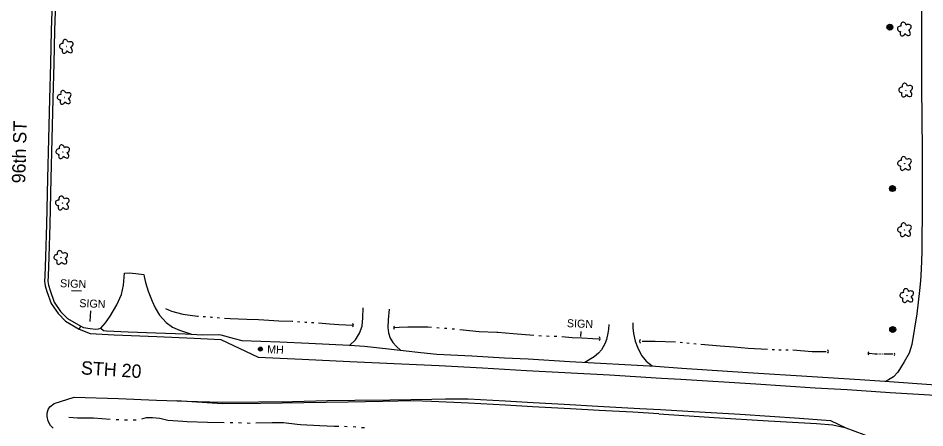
# Model space of a CAD drawing. Extents: x 588843 to 2552415, y 180129 to 269402.
# Drawn here: x 607890 to 608570, y 183341 to 183648 of the extents above; entities that cross this region are included whole.
import ezdxf

# ---------------------------------------------------------------- set-up
doc = ezdxf.new("R2010")
doc.units = 0
for name, color, linetype in [('E_DRN', 7, 'Continuous'), ('E_DWY', 7, 'Continuous'), ('E_LAND_Vegetation', 7, 'Continuous'), ('E_MISCPROP', 7, 'Continuous'), ('E_RDWY', 7, 'Continuous'), ('E_RDWY_C_and_G', 7, 'Continuous'), ('E_RDWY_Gravel', 7, 'Continuous'), ('E_RDWY_Text', 7, 'Continuous'), ('E_SGN', 7, 'Continuous'), ('E_SGN_Text', 7, 'Continuous'), ('E_UTL_MH', 7, 'Continuous'), ('E_UTL_MH_Text', 7, 'Continuous'), ('E_WTR_P', 7, 'Continuous')]:
    doc.layers.add(name, color=color, linetype=linetype)

# ---------------------------------------------------------------- blocks, each defined once
blk = doc.blocks.new('DTRE_4')
at = {"layer": 'E_LAND_Vegetation'}
blk.add_circle((-0.6, 0), 0.601, dxfattribs=at)
for centre, major_axis, ratio in [((-19.3, 0.5), (16.2, -0.4), 0.832022), ((-6.1, 17.5), (4.5, -16.3), 0.782863), ((13.3, 9), (-17.3, -9.6), 0.691916), ((-8.2, -17.2), (5.9, 15.9), 0.716896), ((11.6, -12.2), (-16.4, 15), 0.560249)]:
    blk.add_ellipse(centre, major_axis=major_axis, ratio=ratio, start_param=1.570796, end_param=4.712389, dxfattribs=at)
blk = doc.blocks.new('SIGN_3')
at = {"layer": 'E_SGN'}
blk.add_text('SIGN', height=39.37, dxfattribs=at).set_placement((-56.1, -19.7))
blk = doc.blocks.new('MHO_3')
at = {"layer": 'E_UTL_MH'}
for centre, radius in [((0.3, -0.4), 9.84), ((0.3, -0.4), 7.98), ((0.2, -0.5), 6.35), ((0.1, -0.5), 3.97)]:
    blk.add_circle(centre, radius, dxfattribs=at)
blk = doc.blocks.new('MHT_3')
at = {"layer": 'E_UTL_MH_Text'}
blk.add_text('MH', height=39.37, dxfattribs=at).set_placement((-32.2, -19.7))
blk = doc.blocks.new('CULV2_4')
at = {"layer": 'E_DRN'}
blk.add_arc((65, 48), 80.7, 216.8699, 323.1301, dxfattribs=at)
blk = doc.blocks.new('POLE_3')
at = {"layer": 'E_MISCPROP'}
for radius in [14.6, 11, 7.32, 3.66]:
    blk.add_circle((0, 0), radius, dxfattribs=at)

msp = doc.modelspace()

# ---------------------------------------------------------------- linework, layer by layer
at = {"layer": 'E_DWY'}
for points in [[(608566.68, 183678.88), (608566.94, 183638.16), (608567.09, 183596.65), (608567.45, 183549.28), (608567.49, 183510.96), (608567.34, 183472.84), (608566.76, 183460.15), (608566.2, 183451.42), (608565.59, 183444.2), (608563.37, 183426.49), (608559.81, 183403.66), (608557.72, 183397.07), (608554.05, 183390.53), (608549.15, 183382.83), (608545.97, 183379.35), (608542.33, 183377.18), (608540.2, 183376.2)], [(607951.6, 183415.91), (607955.2, 183419.87), (607958.71, 183424.84), (607963.53, 183433.39), (607967.15, 183441.11), (607968.68, 183448.11), (607969.49, 183457.1), (607972.93, 183457.27), (607977.92, 183456.89), (607983.97, 183456.18), (607984.21, 183454.61), (607985.13, 183450.16), (607987.05, 183443.72), (607990.11, 183436.15), (607992.28, 183431.07), (607995.71, 183425.65), (608000.7, 183420.08), (608005.48, 183416.57), (608010.69, 183414.42), (608019.5, 183411.31)], [(608138.39, 183403.03), (608142.47, 183407.01), (608145.7, 183412.19), (608147.56, 183417.41), (608148.17, 183423.57), (608148.45, 183431.21)], [(608167.92, 183430.01), (608167.05, 183422.2), (608166.84, 183416.42), (608167.28, 183412.48), (608168.6, 183408.31), (608170.64, 183405.1), (608173.37, 183402.06), (608176.32, 183399.46)], [(608332.44, 183418.73), (608332.3, 183415.11), (608331.9, 183412.18), (608330.85, 183407.41), (608329.55, 183404.13), (608327.04, 183399.71), (608324.88, 183397.04), (608321.64, 183394.32), (608314.63, 183390.17)], [(608350.62, 183419.74), (608350.58, 183416.01), (608350.92, 183411.78), (608352.28, 183406.24), (608353.98, 183401.67), (608355.71, 183397.98), (608357.27, 183395.08), (608359.52, 183392.35), (608360.46, 183391.24), (608364.93, 183387.58)]]:
    msp.add_lwpolyline(points, dxfattribs=at)
at = {"layer": 'E_RDWY'}
for points in [[(607935.5, 183415.2), (607943.7, 183411.78), (607961.62, 183410.93), (607993.54, 183409.67), (608021.54, 183408.46), (608041.6, 183407.44), (608069.65, 183394.16), (608102.64, 183392.66), (608138.36, 183390.88), (608177.13, 183389.07), (608205.32, 183387.85), (608237.72, 183386.09), (608270.89, 183384.19), (608333.13, 183380.85), (608372.07, 183378.45), (608386.45, 183377.73)], [(608386.45, 183377.73), (608442.81, 183374.14), (608487.3, 183371.12), (608511.29, 183369.8), (608543.39, 183367.65), (608581.75, 183365.4), (608616.96, 183363.12), (608658.99, 183360.67), (608680, 183359.34), (608721.72, 183356.8), (608764.43, 183354.13), (608808.83, 183351.31), (608850.85, 183348.85), (608894.95, 183346.14), (608934.79, 183343.75), (608984.74, 183340.56), (609035.09, 183337.56), (609076.42, 183335.23), (609108.93, 183333.26), (609145.2, 183331.08), (609189.7, 183328.45), (609227.95, 183326.11), (609243.57, 183325.15)], [(607915.95, 183340.79), (607913.87, 183343.02), (607912.12, 183346.13), (607911.37, 183349.59), (607911.46, 183352.23), (607912.05, 183354.95), (607913.3, 183356.97), (607916.53, 183359.4), (607931.6, 183364.15), (607965, 183363.13), (607993.4, 183361.9), (608024.24, 183360.88), (608042.56, 183360.4), (608069.93, 183360.59), (608095.34, 183360.94), (608121.64, 183361.55), (608142.04, 183361.79), (608168.43, 183362.1), (608199.73, 183362.63), (608210.13, 183362.84), (608226.99, 183362.82), (608254.88, 183361.31), (608275.73, 183360.16), (608299.02, 183358.92), (608324.36, 183357.41), (608355.68, 183355.69), (608371.34, 183354.92)], [(608371.34, 183354.92), (608391.84, 183353.56), (608431, 183351.39), (608475.39, 183348.37), (608498.65, 183346.6)], [(608498.65, 183346.6), (608510.3, 183341.08), (608523.75, 183336.21), (608539.34, 183329.59), (608549.51, 183324.42), (608552.62, 183322.04), (608554.26, 183320.5), (608554.82, 183319.3), (608554.68, 183318.11), (608553.81, 183315.45), (608552.17, 183313.81), (608542.8, 183309.23), (608523.05, 183302.87), (608505.59, 183296.8)]]:
    msp.add_lwpolyline(points, dxfattribs=at)
at = {"layer": 'E_RDWY_C_and_G'}
for points in [[(607914.56, 183707.51), (607915.24, 183690.13), (607915.61, 183675.45), (607915.41, 183667.71), (607914.45, 183639), (607913.79, 183614.21), (607913.24, 183587.79), (607912.47, 183557.51), (607911.73, 183528.14), (607910.81, 183493.83)], [(607917.05, 183707.61), (607917.74, 183690.21), (607918.11, 183675.45), (607917.91, 183667.63), (607916.94, 183638.92), (607916.29, 183614.15), (607915.74, 183587.73), (607914.97, 183557.45), (607914.23, 183528.07), (607913.31, 183493.76)], [(607910.81, 183493.83), (607910.17, 183469.32), (607909.65, 183454.93), (607909.51, 183451.06), (607909.85, 183447.67), (607911.19, 183443.29), (607914.47, 183434.26), (607919.53, 183426.81), (607925.18, 183421.01), (607935.5, 183415.2), (607936.68, 183417.29)], [(607913.31, 183493.76), (607912.67, 183469.24), (607912.14, 183454.84), (607912.01, 183451.14), (607912.31, 183448.17), (607913.57, 183444.08), (607916.71, 183435.4), (607921.48, 183428.39), (607926.72, 183423.01), (607936.73, 183417.38)]]:
    msp.add_lwpolyline(points, dxfattribs=at)
at = {"layer": 'E_RDWY_Gravel'}
for points in [[(607936.68, 183417.29), (607938.67, 183416.38), (607943.64, 183415.51), (607947.84, 183415.06), (607950.01, 183415.37), (607951.6, 183415.91), (607953.59, 183414.07), (607955.84, 183413.79), (607972.18, 183413), (607992.75, 183412.25), (608014.98, 183411.54), (608027.9, 183410.88), (608039.87, 183411.03), (608041.63, 183410.87), (608051.72, 183408.15), (608057.36, 183406.67), (608085.95, 183405.63), (608107.58, 183404.55), (608122.95, 183403.79), (608138.12, 183403.04), (608149.37, 183402.34), (608162.95, 183400.96), (608178.38, 183399.23), (608191.56, 183397.67), (608203.58, 183396.45), (608229.71, 183395.01), (608254.37, 183393.72), (608272.18, 183392.77), (608303.19, 183390.76), (608367.49, 183387.45), (608387.34, 183385.94)], [(608387.34, 183385.94), (608436.71, 183382.61), (608485.07, 183379.57), (608520.65, 183377.31), (608539.48, 183376.25), (608577.72, 183373.51), (608611.63, 183371.8), (608653.35, 183369.35), (608694.78, 183366.92), (608733.62, 183364.26), (608771.89, 183362.22), (608811.44, 183360.04), (608856.13, 183357.21), (608902.81, 183354.42), (608945.92, 183351.83), (608987.64, 183348.99), (609027.38, 183346.61), (609069.4, 183343.96), (609109.45, 183341.86), (609154.74, 183339.01), (609194.77, 183336.32), (609240.16, 183333.82)], [(608370.04, 183351.63), (608350.47, 183352.84), (608325.32, 183354.24), (608303.9, 183355.51), (608275.41, 183356.94), (608255.06, 183358.17), (608227.37, 183359.76), (608199.57, 183360.87), (608185.76, 183361.47), (608163.19, 183360.82), (608137.18, 183360.3), (608103.73, 183359.85), (608071.46, 183359.45), (608042.91, 183359.22), (608008.28, 183361.4)], [(608370.04, 183351.63), (608411.64, 183349), (608452.37, 183346.48), (608488.35, 183344.31), (608500.43, 183343.35), (608509.44, 183341.49)]]:
    msp.add_lwpolyline(points, dxfattribs=at)
at = {"layer": 'E_SGN'}
for p, q in [((607937.06, 183443.67), (607929.6, 183443.85)), ((607943.71, 183420.91), (607944.12, 183428.93)), ((608311.57, 183409.6), (608311.7, 183413.3))]:
    msp.add_line(p, q, dxfattribs=at)
at = {"layer": 'E_WTR_P'}
for points in [[(608000.03, 183430.65), (608004.67, 183428.62), (608013.12, 183426.45), (608024.04, 183424.88), (608024.85, 183424.83)], [(608028.38, 183424.6), (608030.14, 183424.49)], [(608033.67, 183424.26), (608034.61, 183424.2), (608035.44, 183424.13)], [(608038.96, 183423.86), (608040.73, 183423.72)], [(608044.25, 183423.44), (608048.59, 183423.1), (608061.03, 183422.65), (608069.87, 183422.26)], [(608069.87, 183422.26), (608073.85, 183422.09), (608085.01, 183421.48), (608095.19, 183421.02), (608095.48, 183421)], [(608099.02, 183420.8), (608100.78, 183420.7)], [(608104.31, 183420.5), (608105.07, 183420.46), (608106.08, 183420.39)], [(608109.61, 183420.16), (608111.37, 183420.04)], [(608114.9, 183419.8), (608123.07, 183419.22), (608130.01, 183418.67), (608140.48, 183418)], [(608171.89, 183416.26), (608175.43, 183416.53), (608181.92, 183416.98), (608188.08, 183416.75), (608196.81, 183416.83), (608199.68, 183416.63)], [(608203.51, 183416.36), (608205.42, 183416.23)], [(608209.25, 183415.95), (608211.16, 183415.77)], [(608214.99, 183415.42), (608216.9, 183415.25)], [(608220.72, 183414.88), (608235.22, 183413.37), (608248.46, 183412.89)], [(608248.46, 183412.89), (608249.23, 183412.86), (608260.76, 183411.86), (608276.18, 183410.51)], [(608280.01, 183410.27), (608281.93, 183410.2)], [(608285.77, 183410.06), (608287.68, 183409.99)], [(608291.52, 183409.86), (608292.65, 183409.81), (608293.44, 183409.76)], [(608297.27, 183409.5), (608305.07, 183408.97), (608312.32, 183408.71), (608320.54, 183408.21), (608325.04, 183407.95)], [(608357.51, 183406.12), (608367.24, 183406.22), (608382.54, 183405.59)], [(608385.99, 183405.36), (608387.71, 183405.2)], [(608391.15, 183404.88), (608392.87, 183404.72)], [(608396.31, 183404.4), (608398.03, 183404.24)], [(608401.48, 183403.92), (608415.98, 183402.58), (608426.45, 183401.77)], [(608426.45, 183401.77), (608436.98, 183400.95), (608451.46, 183400.11)], [(608454.91, 183399.91), (608456.64, 183399.81)], [(608460.09, 183399.7), (608461.82, 183399.67)], [(608465.27, 183399.63), (608467, 183399.61)], [(608470.45, 183399.51), (608484.95, 183398.32), (608492.01, 183398.3), (608495.44, 183398.48)], [(608527.62, 183397.23), (608531.89, 183396.63), (608534.08, 183396.66)], [(608534.98, 183396.67), (608535.43, 183396.68)], [(608536.33, 183396.69), (608536.78, 183396.7)], [(608537.67, 183396.71), (608538.12, 183396.72)], [(608539.02, 183396.71), (608545.52, 183396.6)], [(607927.67, 183349.13), (607934.13, 183348.7), (607946.18, 183348.66), (607958.75, 183347.67)], [(607963.04, 183347.45), (607965.19, 183347.38)], [(607969.48, 183347.22), (607971.62, 183347.14)], [(607975.91, 183347.03), (607978.05, 183347.21)], [(607982.29, 183347.78), (607985.8, 183348.78), (607990.41, 183348.81), (607995.99, 183348.41), (608001.82, 183347.02), (608013.09, 183346.23)], [(608013.09, 183346.23), (608016.3, 183346.01), (608031.67, 183345.35), (608044.21, 183345.25)], [(608048.51, 183345.22), (608048.92, 183345.21), (608050.65, 183345.16)], [(608054.95, 183345.03), (608057.09, 183344.97)], [(608061.39, 183344.84), (608063.54, 183344.77)], [(608067.83, 183344.84), (608080.1, 183345.26), (608088.63, 183345.14), (608098.9, 183343.98)], [(608098.9, 183343.98), (608101.42, 183343.7), (608115.9, 183342.88), (608126.87, 183342.38), (608129.99, 183342.34)], [(608134.28, 183342.29), (608136.43, 183342.26)], [(608140.72, 183342.08), (608142.86, 183341.89)], [(608147.14, 183341.51), (608149.28, 183341.32)]]:
    msp.add_lwpolyline(points, dxfattribs=at)

# ---------------------------------------------------------------- block references
at = {"layer": 'E_DRN'}
for p, xscale, yscale, rotation in [((608140.36, 183416.77), 0.020031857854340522, 0.020031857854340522, 87.91723782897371), ((608171.8, 183417.44), 0.018696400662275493, 0.018696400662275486, -92.08276216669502), ((608325.34, 183406.68), 0.02003185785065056, 0.02003185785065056, 87.91723782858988), ((608356.35, 183407.37), 0.02136731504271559, 0.021367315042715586, -92.08276217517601), ((608496.55, 183397.21), 0.01770586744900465, 0.017705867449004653, 88.28027018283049), ((608527.46, 183398.09), 0.01623037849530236, 0.01623037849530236, -91.71972982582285), ((608546.44, 183395.33), 0.014754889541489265, 0.014754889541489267, 88.28027017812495)]:
    msp.add_blockref('CULV2_4', p, dxfattribs=dict(at, xscale=xscale, yscale=yscale, rotation=rotation))
at = {"layer": 'E_LAND_Vegetation', "xscale": 0.15240030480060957, "yscale": 0.15240030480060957}
for p, rotation in [((608554.3, 183639.98), -3.1447040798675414), ((607925.92, 183626.99), -2.1855189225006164), ((607924.35, 183588.77), -2.1855189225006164), ((608555.35, 183594.21), -3.1447040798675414), ((607923.31, 183548), -2.1855189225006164), ((608554.44, 183539.18), -3.1447040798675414), ((607922.95, 183509.61), -2.1855189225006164), ((608554.45, 183489.52), -3.1447040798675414), ((607921.81, 183468.73), -2.1855189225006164), ((608556.14, 183440.2), -3.1447040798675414)]:
    msp.add_blockref('DTRE_4', p, dxfattribs=dict(at, rotation=rotation))
at = {"layer": 'E_MISCPROP', "xscale": 0.15240030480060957, "yscale": 0.15240030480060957, "rotation": -3.1447040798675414}
for p in [(608543.29, 183641.48), (608545.2, 183520.5), (608545.4, 183414.83)]:
    msp.add_blockref('POLE_3', p, dxfattribs=at)
at = {"layer": 'E_SGN_Text', "xscale": 0.15240030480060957, "yscale": 0.15240030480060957, "rotation": -2.1855189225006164}
for p in [(607929.62, 183449.29), (607944.06, 183434.35), (608309.68, 183419.32)]:
    msp.add_blockref('SIGN_3', p, dxfattribs=at)
at = {"layer": 'E_UTL_MH', "xscale": 0.1524003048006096, "yscale": 0.1524003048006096, "rotation": -2.157950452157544}
msp.add_blockref('MHO_3', (608071.25, 183400.22), dxfattribs=at)
at = {"layer": 'E_UTL_MH_Text', "xscale": 0.1524003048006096, "yscale": 0.1524003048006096, "rotation": -2.157950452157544}
msp.add_blockref('MHT_3', (608081.25, 183399.94), dxfattribs=at)

# ---------------------------------------------------------------- texts
at = {"layer": 'E_RDWY_Text'}
for s, rotation, p in [('96th ST', 88.48398, (607894.91, 183524.35)), ('STH 20', 356.38514, (607936.53, 183381.28))]:
    msp.add_text(s, height=10, rotation=rotation, dxfattribs=at).set_placement(p)

doc.saveas('drawing.dxf')
